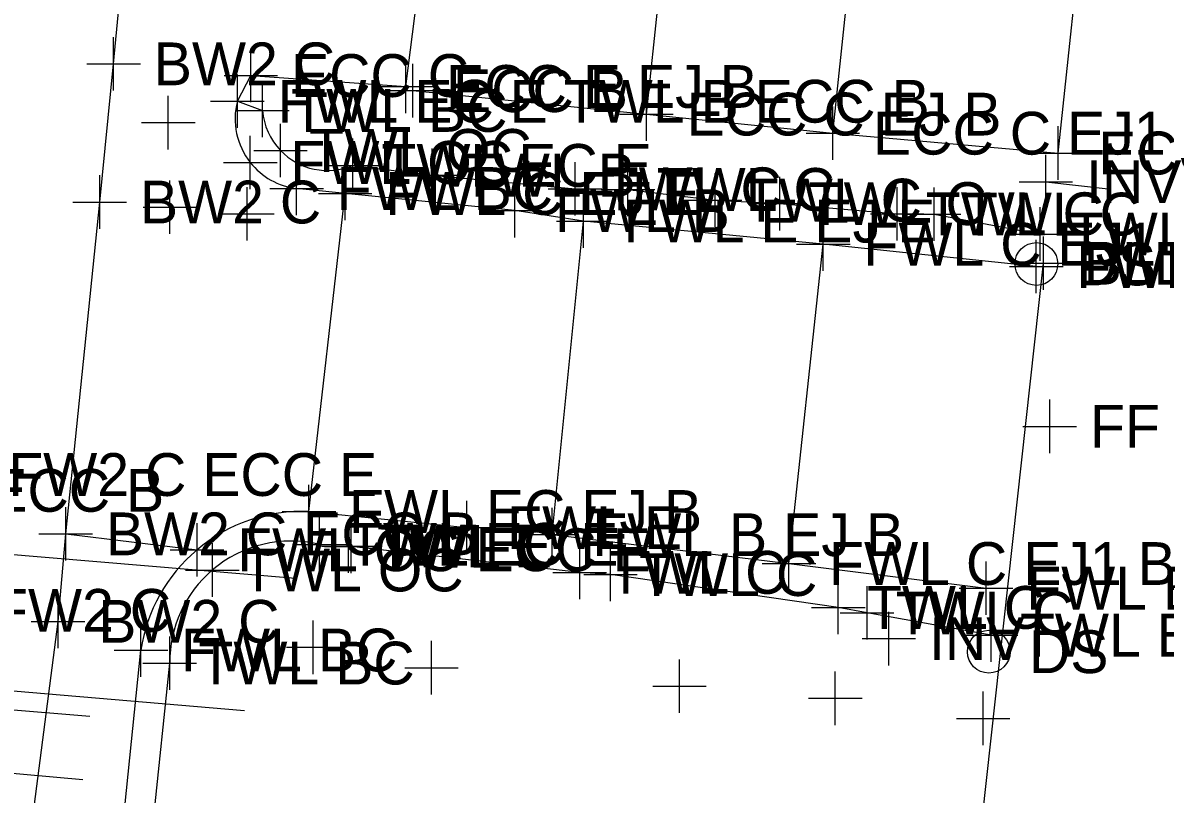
# Model space of a CAD drawing. Extents: x 1363693 to 1365209, y 422201 to 424153.
# Drawn here: x 1364291.51 to 1364334.2, y 423303.98 to 423332.82 of the extents above; entities that cross this region are included whole.
import ezdxf

# ---------------------------------------------------------------- set-up
doc = ezdxf.new("R2010")
doc.units = 0
for name, color, linetype in [('BD_X_Building', 7, 'Continuous'), ('DR_X_Cells', 7, 'Continuous'), ('DR_X_Storm_Sewer', 7, 'Continuous'), ('DR_X_Text', 7, 'Continuous'), ('O-ALGN-TEXT-BASELINE-WERK-CL-RW', 7, 'Continuous'), ('OWNERS', 7, 'Continuous'), ('PV_X_Driveway', 7, 'Continuous'), ('PV_X_Joint', 7, 'Continuous'), ('RD_X_Wall', 7, 'Continuous'), ('SV_X_Original_Ground', 7, 'Continuous'), ('SV_X_Random_Point', 7, 'Continuous'), ('SV_X_Shot_Marker', 7, 'Continuous'), ('UT_X_Gas', 7, 'Continuous'), ('UT_X_Sanitary_Line', 7, 'Continuous'), ('UT_X_Water', 7, 'Continuous')]:
    doc.layers.add(name, color=color, linetype=linetype)

msp = doc.modelspace()

# ---------------------------------------------------------------- linework, layer by layer
at = {"layer": 'BD_X_Building'}
for p, q in [((1364299.525, 423329.889), (1364300.464, 423329.545)), ((1364303.837, 423327.49), (1364306.803, 423327.126)), ((1364306.803, 423327.126), (1364312.142, 423326.614)), ((1364303.555, 423326.44), (1364301.74, 423326.625)), ((1364309.891, 423325.798), (1364303.555, 423326.44)), ((1364312.142, 423326.614), (1364314.122, 423326.591)), ((1364314.122, 423326.591), (1364317.379, 423326.192)), ((1364317.379, 423326.192), (1364319.801, 423326.061)), ((1364319.801, 423326.061), (1364324.179, 423325.68)), ((1364312.456, 423325.409), (1364309.891, 423325.798)), ((1364321.42, 423324.543), (1364312.456, 423325.409)), ((1364324.179, 423325.68), (1364325.564, 423325.669)), ((1364325.564, 423325.669), (1364329.522, 423324.923)), ((1364329.379, 423323.71), (1364321.42, 423324.543)), ((1364325.684, 423287.942), (1364329.652, 423323.832)), ((1364302.198, 423314.551), (1364308.105, 423313.949)), ((1364311.287, 423313.685), (1364320.138, 423312.605)), ((1364303.783, 423313.245), (1364303.673, 423313.257)), ((1364312.317, 423312.274), (1364303.783, 423313.245)), ((1364320.138, 423312.605), (1364327.502, 423311.683)), ((1364313.469, 423312.192), (1364312.317, 423312.274)), ((1364321.98, 423310.963), (1364313.469, 423312.192)), ((1364323.055, 423310.759), (1364321.98, 423310.963)), ((1364327.696, 423309.925), (1364323.055, 423310.759)), ((1364295.029, 423300.671), (1364295.921, 423309.372)), ((1364296.116, 423300.448), (1364296.997, 423308.883))]:
    msp.add_line(p, q, dxfattribs=at)
for centre, radius, start, end in [((1364302.065, 423329.229), 2.625, 165.4452, 218.3472), ((1364302.892, 423329.734), 2.435, 184.4583, 223.7931), ((1364302.892, 423329.734), 2.435, 223.7931, 292.8379), ((1364302.065, 423329.229), 2.625, 218.3472, 262.8776), ((1364301.947, 423308.462), 6.094, 87.6376, 130.1668), ((1364301.947, 423308.462), 6.094, 130.1668, 171.4128), ((1364301.532, 423308.912), 4.535, 76.533, 130.4444), ((1364301.532, 423308.912), 4.535, 130.4444, 180.3629)]:
    msp.add_arc(centre, radius, start, end, dxfattribs=at)
at = {"layer": 'DR_X_Cells'}
for centre in [(1364329.382, 423323.805), (1364327.605, 423309.309)]:
    msp.add_circle(centre, 0.8, dxfattribs=at)
at = {"layer": 'DR_X_Storm_Sewer'}
msp.add_line((1364329.737, 423326.88), (1364332.064, 423326.608), dxfattribs=at)
at = {"layer": 'O-ALGN-TEXT-BASELINE-WERK-CL-RW'}
msp.add_lwpolyline([(1364288.049, 423260.634), (1364290.333, 423285.623), (1364291.2, 423296.798), (1364291.58, 423300.813), (1364292.823, 423310.443), (1364293.111, 423313.713), (1364294.382, 423326.121), (1364294.901, 423331.286), (1364295.277, 423335.321), (1364295.682, 423341.235), (1364297.432, 423360.37), (1364299.6, 423383.973), (1364299.789, 423385.241), (1364300.506, 423393.275), (1364302.133, 423410.038), (1364303.056, 423419.974), (1364303.785, 423425.594), (1364316.813, 423424.472), (1364342.217, 423421.511), (1364361.421, 423419.342)], dxfattribs=at)
at = {"layer": 'OWNERS'}
msp.add_line((1364293.111, 423313.713), (1364298.016, 423313.119), dxfattribs=at)
msp.add_lwpolyline([(1364299.525, 423329.889), (1364300.026, 423330.85), (1364305.823, 423330.441)], dxfattribs=at)
at = {"layer": 'PV_X_Driveway'}
for points in [[(1364306.082, 423330.285), (1364314.808, 423329.408), (1364321.777, 423328.694), (1364330.192, 423327.953), (1364331.23, 423337.679), (1364322.823, 423338.59), (1364315.875, 423339.383), (1364307.079, 423340.044)], [(1364299.525, 423329.889), (1364300.026, 423330.85), (1364305.823, 423330.441)]]:
    msp.add_lwpolyline(points, dxfattribs=at)
at = {"layer": 'PV_X_Joint'}
for p, q in [((1364314.808, 423329.408), (1364315.875, 423339.383)), ((1364321.777, 423328.694), (1364322.823, 423338.59)), ((1364305.823, 423330.441), (1364306.313, 423334.355)), ((1364302.198, 423314.551), (1364303.555, 423326.44)), ((1364311.287, 423313.685), (1364312.456, 423325.409)), ((1364320.138, 423312.605), (1364321.42, 423324.543))]:
    msp.add_line(p, q, dxfattribs=at)
at = {"layer": 'RD_X_Wall'}
for p, q in [((1364299.525, 423329.889), (1364300.464, 423329.545)), ((1364303.555, 423326.44), (1364301.74, 423326.625)), ((1364309.891, 423325.798), (1364303.555, 423326.44)), ((1364302.198, 423314.551), (1364308.105, 423313.949)), ((1364295.029, 423300.671), (1364295.921, 423309.372)), ((1364296.116, 423300.448), (1364296.997, 423308.883))]:
    msp.add_line(p, q, dxfattribs=at)
for centre, radius, start, end in [((1364302.065, 423329.229), 2.625, 165.4452, 218.3472), ((1364302.892, 423329.734), 2.435, 184.4583, 223.7931), ((1364302.892, 423329.734), 2.435, 223.7931, 292.8379), ((1364302.065, 423329.229), 2.625, 218.3472, 262.8776), ((1364301.947, 423308.462), 6.094, 87.6376, 130.1668), ((1364301.947, 423308.462), 6.094, 130.1668, 171.4128), ((1364301.532, 423308.912), 4.535, 76.533, 130.4444), ((1364301.532, 423308.912), 4.535, 130.4444, 180.3629)]:
    msp.add_arc(centre, radius, start, end, dxfattribs=at)
at = {"layer": 'SV_X_Original_Ground'}
for p, q in [((1364296.944, 423328.089), (1364296.944, 423330.089)), ((1364295.944, 423329.089), (1364297.944, 423329.089)), ((1364297.003, 423324.928), (1364297.003, 423326.928)), ((1364299.895, 423324.682), (1364299.895, 423326.682)), ((1364296.003, 423325.928), (1364298.003, 423325.928)), ((1364298.895, 423325.682), (1364300.895, 423325.682)), ((1364302.359, 423308.472), (1364302.359, 423310.472)), ((1364306.781, 423307.711), (1364306.781, 423309.711)), ((1364301.359, 423309.472), (1364303.359, 423309.472)), ((1364316.048, 423307.017), (1364316.048, 423309.017)), ((1364305.781, 423308.711), (1364307.781, 423308.711)), ((1364321.868, 423306.566), (1364321.868, 423308.566)), ((1364315.048, 423308.017), (1364317.048, 423308.017)), ((1364320.868, 423307.566), (1364322.868, 423307.566)), ((1364327.396, 423305.815), (1364327.396, 423307.815)), ((1364326.396, 423306.815), (1364328.396, 423306.815))]:
    msp.add_line(p, q, dxfattribs=at)
at = {"layer": 'SV_X_Random_Point'}
for p, q in [((1364299.525, 423328.889), (1364299.525, 423330.889)), ((1364300.464, 423328.545), (1364300.464, 423330.545)), ((1364298.525, 423329.889), (1364300.525, 423329.889)), ((1364299.464, 423329.545), (1364301.464, 423329.545)), ((1364301.134, 423327.049), (1364301.134, 423329.049)), ((1364300.007, 423326.601), (1364300.007, 423328.601)), ((1364303.837, 423326.49), (1364303.837, 423328.49)), ((1364300.134, 423328.049), (1364302.134, 423328.049)), ((1364306.803, 423326.126), (1364306.803, 423328.126)), ((1364299.007, 423327.601), (1364301.007, 423327.601)), ((1364301.74, 423325.625), (1364301.74, 423327.625)), ((1364312.142, 423325.614), (1364312.142, 423327.614)), ((1364314.122, 423325.591), (1364314.122, 423327.591)), ((1364302.837, 423327.49), (1364304.837, 423327.49)), ((1364303.555, 423325.44), (1364303.555, 423327.44)), ((1364305.803, 423327.126), (1364307.803, 423327.126)), ((1364317.379, 423325.192), (1364317.379, 423327.192)), ((1364309.891, 423324.798), (1364309.891, 423326.798)), ((1364319.801, 423325.061), (1364319.801, 423327.061)), ((1364300.74, 423326.625), (1364302.74, 423326.625)), ((1364302.555, 423326.44), (1364304.555, 423326.44)), ((1364311.142, 423326.614), (1364313.142, 423326.614)), ((1364312.456, 423324.409), (1364312.456, 423326.409)), ((1364313.122, 423326.591), (1364315.122, 423326.591)), ((1364324.179, 423324.68), (1364324.179, 423326.68)), ((1364325.564, 423324.669), (1364325.564, 423326.669)), ((1364316.379, 423326.192), (1364318.379, 423326.192)), ((1364318.801, 423326.061), (1364320.801, 423326.061)), ((1364329.522, 423323.923), (1364329.522, 423325.923)), ((1364308.891, 423325.798), (1364310.891, 423325.798)), ((1364311.456, 423325.409), (1364313.456, 423325.409)), ((1364321.42, 423323.543), (1364321.42, 423325.543)), ((1364323.179, 423325.68), (1364325.179, 423325.68)), ((1364324.564, 423325.669), (1364326.564, 423325.669)), ((1364328.522, 423324.923), (1364330.522, 423324.923)), ((1364329.379, 423322.71), (1364329.379, 423324.71)), ((1364320.42, 423324.543), (1364322.42, 423324.543)), ((1364328.379, 423323.71), (1364330.379, 423323.71)), ((1364329.882, 423316.733), (1364329.882, 423318.733)), ((1364328.882, 423317.733), (1364330.882, 423317.733)), ((1364302.198, 423313.551), (1364302.198, 423315.551)), ((1364308.105, 423312.949), (1364308.105, 423314.949)), ((1364301.198, 423314.551), (1364303.198, 423314.551)), ((1364302.588, 423312.322), (1364302.588, 423314.322)), ((1364311.287, 423312.685), (1364311.287, 423314.685)), ((1364298.016, 423312.119), (1364298.016, 423314.119)), ((1364303.673, 423312.257), (1364303.673, 423314.257)), ((1364303.783, 423312.245), (1364303.783, 423314.245)), ((1364307.105, 423313.949), (1364309.105, 423313.949)), ((1364310.287, 423313.685), (1364312.287, 423313.685)), ((1364320.138, 423311.605), (1364320.138, 423313.605)), ((1364297.016, 423313.119), (1364299.016, 423313.119)), ((1364298.59, 423311.363), (1364298.59, 423313.363)), ((1364301.588, 423313.322), (1364303.588, 423313.322)), ((1364302.673, 423313.257), (1364304.673, 423313.257)), ((1364302.783, 423313.245), (1364304.783, 423313.245)), ((1364312.317, 423311.274), (1364312.317, 423313.274)), ((1364313.469, 423311.192), (1364313.469, 423313.192)), ((1364319.138, 423312.605), (1364321.138, 423312.605)), ((1364327.502, 423310.683), (1364327.502, 423312.683)), ((1364297.59, 423312.363), (1364299.59, 423312.363)), ((1364311.317, 423312.274), (1364313.317, 423312.274)), ((1364312.469, 423312.192), (1364314.469, 423312.192)), ((1364321.98, 423309.963), (1364321.98, 423311.963)), ((1364323.055, 423309.759), (1364323.055, 423311.759)), ((1364326.502, 423311.683), (1364328.502, 423311.683)), ((1364320.98, 423310.963), (1364322.98, 423310.963)), ((1364327.696, 423308.925), (1364327.696, 423310.925)), ((1364322.055, 423310.759), (1364324.055, 423310.759)), ((1364295.921, 423308.372), (1364295.921, 423310.372)), ((1364296.997, 423307.883), (1364296.997, 423309.883)), ((1364326.696, 423309.925), (1364328.696, 423309.925)), ((1364294.921, 423309.372), (1364296.921, 423309.372)), ((1364295.997, 423308.883), (1364297.997, 423308.883))]:
    msp.add_line(p, q, dxfattribs=at)
at = {"layer": 'SV_X_Shot_Marker'}
for p, q in [((1364294.901, 423330.286), (1364294.901, 423332.286)), ((1364300.026, 423329.85), (1364300.026, 423331.85)), ((1364305.823, 423329.441), (1364305.823, 423331.441)), ((1364293.901, 423331.286), (1364295.901, 423331.286)), ((1364306.082, 423329.285), (1364306.082, 423331.285)), ((1364299.026, 423330.85), (1364301.026, 423330.85)), ((1364304.823, 423330.441), (1364306.823, 423330.441)), ((1364305.082, 423330.285), (1364307.082, 423330.285)), ((1364314.808, 423328.408), (1364314.808, 423330.408)), ((1364321.777, 423327.694), (1364321.777, 423329.694)), ((1364313.808, 423329.408), (1364315.808, 423329.408)), ((1364330.192, 423326.953), (1364330.192, 423328.953)), ((1364320.777, 423328.694), (1364322.777, 423328.694)), ((1364329.192, 423327.953), (1364331.192, 423327.953)), ((1364329.737, 423325.88), (1364329.737, 423327.88)), ((1364294.382, 423325.121), (1364294.382, 423327.121)), ((1364328.737, 423326.88), (1364330.737, 423326.88)), ((1364293.382, 423326.121), (1364295.382, 423326.121)), ((1364329.652, 423322.832), (1364329.652, 423324.832)), ((1364328.652, 423323.832), (1364330.652, 423323.832)), ((1364293.111, 423312.713), (1364293.111, 423314.713)), ((1364292.111, 423313.713), (1364294.111, 423313.713)), ((1364292.823, 423309.443), (1364292.823, 423311.443)), ((1364323.869, 423308.796), (1364323.869, 423310.796)), ((1364291.823, 423310.443), (1364293.823, 423310.443)), ((1364322.869, 423309.796), (1364324.869, 423309.796))]:
    msp.add_line(p, q, dxfattribs=at)
at = {"layer": 'UT_X_Gas'}
for p, q in [((1364234.064, 423311.855), (1364294.016, 423306.9)), ((1364293.752, 423304.522), (1364233.932, 423309.873))]:
    msp.add_line(p, q, dxfattribs=at)
at = {"layer": 'UT_X_Sanitary_Line'}
msp.add_line((1364301.701, 423312.041), (1364258.008, 423315.716), dxfattribs=at)
at = {"layer": 'UT_X_Water'}
msp.add_line((1364280.513, 423308.735), (1364299.787, 423307.115), dxfattribs=at)

# ---------------------------------------------------------------- texts
at = {"layer": 'DR_X_Text'}
for p in [(1364330.882, 423323.005), (1364329.105, 423308.509)]:
    msp.add_text('DS', height=1.6, dxfattribs=at).set_placement(p)
at = {"layer": 'SV_X_Random_Point'}
for s, p in [('FWL EC E TWL B ECC B', (1364301.025, 423329.089)), ('TWL BC', (1364301.535, 423328.745)), ('TWL OC', (1364302.205, 423327.249)), ('FWL OC', (1364301.507, 423326.801)), ('TWL EC E', (1364304.908, 423326.69)), ('TWL B', (1364307.874, 423326.326)), ('FWL BC', (1364303.24, 423325.825)), ('FWL C EJ E', (1364305.055, 423325.64)), ('TWL C', (1364313.213, 423325.814)), ('TWL C', (1364315.193, 423325.791)), ('TWL C', (1364318.45, 423325.392)), ('TWL C', (1364320.872, 423325.261)), ('FWL B', (1364311.391, 423324.998)), ('TWL C', (1364325.25, 423324.88)), ('TWL C', (1364326.635, 423324.869)), ('FWL E EJ E', (1364313.956, 423324.609)), ('TWL E', (1364330.593, 423324.123)), ('FWL C EJ1 E', (1364322.92, 423323.743)), ('FWL B', (1364330.879, 423322.91)), ('FF GARAGE', (1364331.382, 423316.933)), ('FWL EC EJ B', (1364303.698, 423313.751)), ('FWL E', (1364309.605, 423313.149)), ('FWL B EJ B', (1364312.787, 423312.885)), ('FWL OC ECC E', (1364299.516, 423312.319)), ('TWL EC E', (1364303.659, 423312.522)), ('TWL E', (1364304.744, 423312.457)), ('TWL C', (1364304.854, 423312.445)), ('TWL OC', (1364299.661, 423311.563)), ('TWL C', (1364313.388, 423311.474)), ('FWL C EJ1 B', (1364321.638, 423311.805)), ('TWL C', (1364314.54, 423311.392)), ('FWL E', (1364329.002, 423310.883)), ('TWL C', (1364323.051, 423310.163)), ('TWL C', (1364324.126, 423309.959)), ('TWL B', (1364328.767, 423309.125)), ('FWL BC', (1364297.421, 423308.572)), ('TWL BC', (1364298.068, 423308.083))]:
    msp.add_text(s, height=1.6, dxfattribs=at).set_placement(p)
at = {"layer": 'SV_X_Shot_Marker'}
for s, p in [('BW2 C', (1364296.401, 423330.486)), ('ECC C', (1364301.526, 423330.05)), ('ECC E EJ B', (1364307.323, 423329.641)), ('ECC B', (1364307.582, 423329.485)), ('ECC C EJ B', (1364316.308, 423328.608)), ('ECC C EJ1 B', (1364323.277, 423327.894)), ('ECC C', (1364331.692, 423327.153)), ('INV', (1364331.237, 423326.08)), ('BW2 C', (1364295.882, 423325.321)), ('BLDC2 E', (1364331.152, 423323.032)), ('FW2 C ECC E', (1364290.961, 423315.132)), ('TC2 E DC B ECC B', (1364277.888, 423314.541)), ('BW2 C ECC B', (1364294.611, 423312.913)), ('FW2 C', (1364290.393, 423310.053)), ('BW2 C', (1364294.323, 423309.643)), ('INV', (1364325.369, 423308.996))]:
    msp.add_text(s, height=1.6, dxfattribs=at).set_placement(p)

doc.saveas('drawing.dxf')
